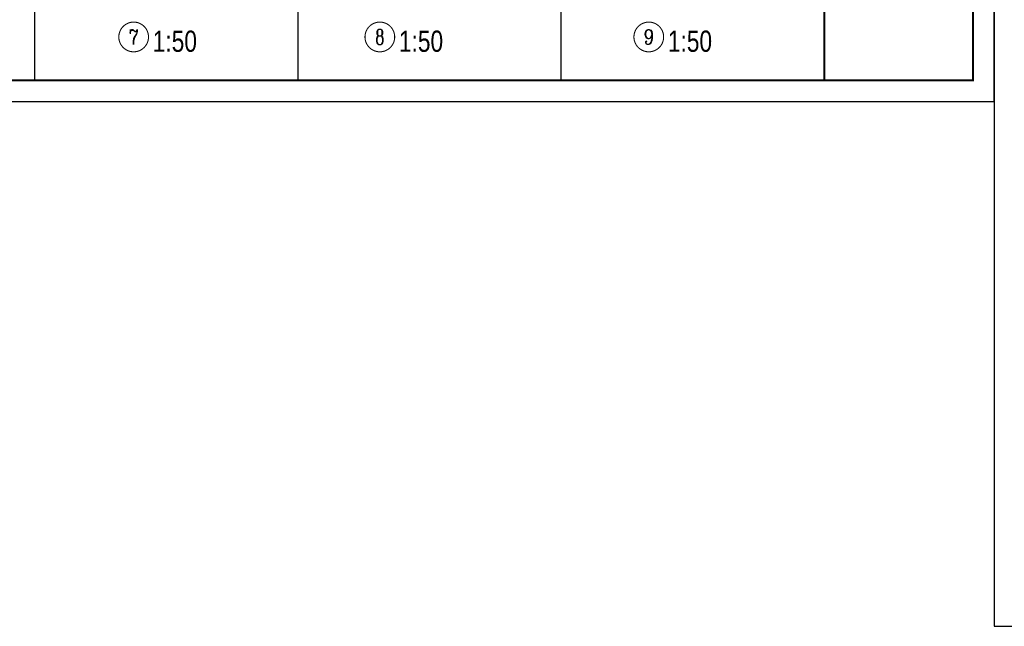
# Model space of a CAD drawing. Extents: x 1779708 to 7299578, y -1121471 to 88434.
# Tile 948 of 1056: x 6957661 to 6980857, y -986200 to -971924. Entities that reach past the tile are written whole.
import ezdxf
from ezdxf.enums import TextEntityAlignment as Align

# ---------------------------------------------------------------- set-up
doc = ezdxf.new("R2010")
doc.units = 0
doc.header["$LTSCALE"] = 1000
doc.header["$MEASUREMENT"] = 0
for name, color, linetype in [('DIM_IDEN', 3, 'CONTINUOUS'), ('PUB_TAB', 7, 'CONTINUOUS'), ('PUB_TEXT', 7, 'CONTINUOUS'), ('PUB_TITLE', 4, 'CONTINUOUS'), ('可见线', 6, 'CONTINUOUS')]:
    doc.layers.add(name, color=color, linetype=linetype)
doc.styles.add('-仿宋_GB2312', font='txt', dxfattribs={"width": 0.8})
doc.styles.add('_TCH_LABEL', font='COMPLEX', dxfattribs={"bigfont": 'GBCBIG'})

# ---------------------------------------------------------------- blocks, each defined once
blk = doc.blocks.new('A$C3D8761CE')
at = {"layer": 'PUB_TITLE'}
blk.add_lwpolyline([(0, 0), (84100, 0), (84100, 59400), (0, 59400)], close=True, dxfattribs=at)
at = {"layer": 'PUB_TITLE', "const_width": 100}
blk.add_lwpolyline([(2500, 1000), (83100, 1000), (83100, 58400), (2500, 58400)], close=True, dxfattribs=at)
blk.add_lwpolyline([(76100, 58400), (76100, 1000)], dxfattribs=at)

msp = doc.modelspace()

# ---------------------------------------------------------------- linework, layer by layer
at = {"layer": 'DIM_IDEN', "const_width": 25}
for points in [[(6960695.9, -972330.1, 1), (6959995.9, -972330.1, 1)], [(6966495.4, -972330.1, 1), (6965795.4, -972330.1, 1)], [(6972831, -972330.1, 1), (6972131, -972330.1, 1)]]:
    msp.add_lwpolyline(points, format="xyb", close=True, dxfattribs=at)
at = {"layer": 'PUB_TAB'}
for p, q in [((6958019.2, -973350.2), (6958019.2, -944650.2)), ((6964219.2, -973350.2), (6964219.2, -944650.2)), ((6970419.2, -973350.2), (6970419.2, -944650.2))]:
    msp.add_line(p, q, dxfattribs=at)

# ---------------------------------------------------------------- block references
at = {"layer": '可见线', "xscale": 0.5, "yscale": 0.5, "zscale": 0.5}
msp.add_blockref('A$C3D8761CE', (6938569.2, -973850.2), dxfattribs=at)
at = {"layer": '可见线', "xscale": 0.5, "yscale": 0.5, "zscale": 0.5, "rotation": 270}
msp.add_blockref('A$C3D8761CE', (6980619.2, -944150.2), dxfattribs=at)

# ---------------------------------------------------------------- texts
at = {"layer": 'PUB_TEXT', "color": 7, "style": '_TCH_LABEL'}
for s, p, p2 in [('7', (6960229.5, -972504.8), (6960462.4, -972504.8)), ('8', (6966029, -972504.8), (6966261.9, -972504.8)), ('9', (6972364.6, -972504.8), (6972597.5, -972504.8))]:
    msp.add_text(s, height=349.5, dxfattribs=at).set_placement(p, p2, align=Align.FIT)
at = {"layer": 'PUB_TEXT', "style": '-仿宋_GB2312', "width": 0.8}
for p in [(6960795.9, -972680.1), (6966595.4, -972680.1), (6972931, -972680.1)]:
    msp.add_text('1:50', height=500, dxfattribs=at).set_placement(p)

doc.saveas('drawing.dxf')
